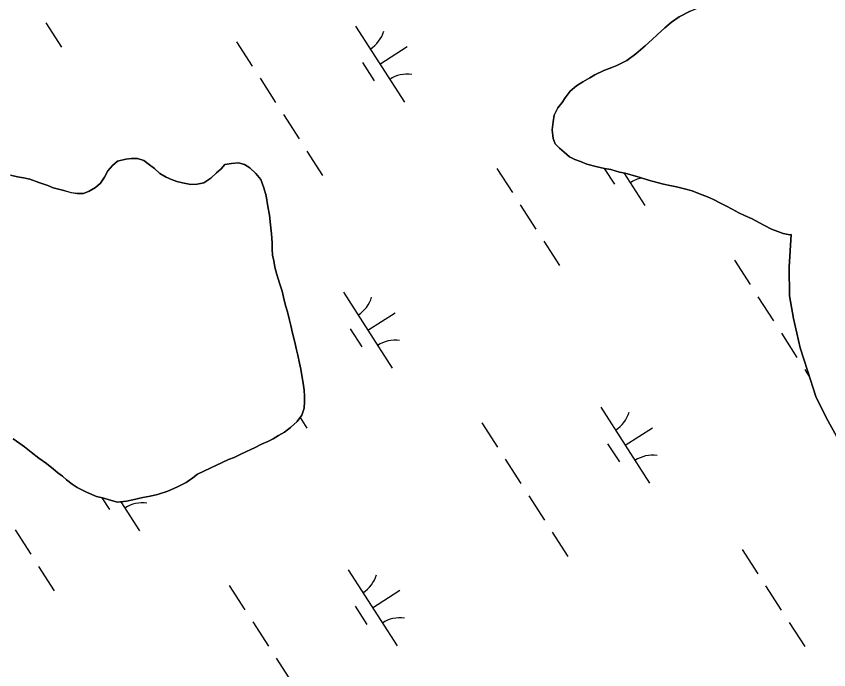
# Model space of a CAD drawing. Extents: x 3937982 to 3958556, y 219448 to 241894.
# Drawn here: x 3947179 to 3947628.9, y 227318.5 to 227680.3 of the extents above; entities that cross this region are included whole.
import ezdxf

# ---------------------------------------------------------------- set-up
doc = ezdxf.new("R2010")
doc.units = 0
doc.layers.add('V-TOPO-SHOR', color=7, linetype='Continuous')
doc.layers.add('V-WETL-SWMP', color=7, linetype='Continuous')

msp = doc.modelspace()

# ---------------------------------------------------------------- linework, layer by layer
at = {"layer": 'V-TOPO-SHOR'}
for points in [[(3947541.852, 227676.98), (3947545.987, 227680.029), (3947552.206, 227683.103), (3947556.587, 227685), (3947560.046, 227686.192), (3947563.276, 227687.382), (3947570.663, 227689.54), (3947575.046, 227691.205), (3947578.968, 227692.401), (3947582.892, 227693.599), (3947588.425, 227695.74), (3947592.577, 227697.403), (3947596.488, 227699.758), (3947600.859, 227702.58), (3947603.845, 227704.925), (3947607.285, 227707.968), (3947610.261, 227711.472), (3947612.539, 227715.2), (3947613.882, 227719.611), (3947614.312, 227722.857), (3947613.352, 227726.32), (3947610.302, 227730.224), (3947607.496, 227732.974)], [(3947608.174, 227559.406), (3947607.402, 227559.341), (3947603.691, 227559.996), (3947600.67, 227561.125), (3947597.185, 227562.478), (3947593.228, 227564.52), (3947590.203, 227566.111), (3947586.478, 227568.157), (3947582.292, 227569.968), (3947579.033, 227571.555), (3947575.079, 227573.599), (3947572.283, 227575.19), (3947569.027, 227576.777), (3947565.07, 227578.821), (3947561.814, 227580.409), (3947557.398, 227581.985), (3947553.214, 227583.562), (3947549.036, 227584.679), (3947544.627, 227585.791), (3947540.914, 227586.68), (3947537.434, 227587.339), (3947533.953, 227588.23), (3947529.076, 227589.569), (3947523.969, 227591.138), (3947519.324, 227592.481), (3947516.074, 227593.374), (3947513.057, 227594.038), (3947508.183, 227595.377), (3947504.703, 227596.037), (3947499.831, 227597.145), (3947494.955, 227598.484), (3947491.469, 227599.838), (3947488.217, 227600.962), (3947485.421, 227602.556), (3947482.386, 227605.071), (3947479.816, 227607.36), (3947477.477, 227609.652), (3947476.289, 227612.648), (3947475.777, 227617.506), (3947476.197, 227621.909), (3947476.852, 227625.62), (3947478.896, 227629.577), (3947481.182, 227632.61), (3947483.009, 227635.174), (3947485.749, 227638.906), (3947489.192, 227641.72), (3947492.64, 227644.069), (3947496.554, 227646.192), (3947499.317, 227647.841), (3947504.386, 227650.206), (3947508.768, 227651.871), (3947511.533, 227653.057), (3947517.061, 227655.892), (3947522.119, 227659.414), (3947527.168, 227663.865), (3947531.067, 227667.377), (3947533.82, 227669.951), (3947538.178, 227673.932), (3947541.852, 227676.98)], [(3947175.766, 227592.244), (3947179.708, 227591.357), (3947182.954, 227590.927), (3947186.436, 227590.036), (3947191.548, 227588.236), (3947196.426, 227586.665), (3947199.449, 227585.307), (3947205.253, 227583.745), (3947209.431, 227582.631), (3947212.677, 227582.201), (3947216.148, 227582.235), (3947219.378, 227583.425), (3947222.829, 227585.543), (3947225.583, 227587.886), (3947227.867, 227591.15), (3947229.681, 227594.642), (3947232.198, 227597.677), (3947234.953, 227600.02), (3947239.571, 227601.224), (3947242.809, 227601.489), (3947246.051, 227601.521), (3947249.535, 227600.399), (3947252.797, 227598.118), (3947255.597, 227596.061), (3947258.402, 227593.313), (3947261.896, 227591.265), (3947264.919, 227589.905), (3947267.94, 227588.779), (3947270.957, 227588.113), (3947275.597, 227587.235), (3947279.069, 227587.269), (3947282.765, 227588.003), (3947286.675, 227590.587), (3947289.886, 227593.63), (3947292.412, 227595.74), (3947294.468, 227598.306)], [(3947294.468, 227598.306), (3947298.168, 227598.808), (3947302.101, 227599.078), (3947305.351, 227598.185), (3947308.38, 227596.364), (3947311.652, 227593.155), (3947314.462, 227589.944), (3947316.129, 227585.33), (3947317.332, 227580.943), (3947318.319, 227574.934), (3947319.294, 227570.083), (3947319.812, 227564.764), (3947320.324, 227559.906), (3947320.606, 227554.817), (3947320.641, 227551.343), (3947320.905, 227548.105), (3947321.632, 227544.872), (3947322.13, 227541.404), (3947323.33, 227537.249), (3947325.005, 227531.941), (3947326.201, 227528.017), (3947326.931, 227524.785), (3947328.135, 227520.167), (3947329.095, 227516.703), (3947330.3, 227512.085), (3947331.025, 227509.083), (3947331.993, 227504.925), (3947333.202, 227499.844), (3947334.17, 227495.687), (3947334.895, 227492.684), (3947335.866, 227488.296), (3947336.595, 227484.83), (3947337.336, 227480.206), (3947337.828, 227477.204), (3947338.332, 227473.272), (3947338.596, 227470.034), (3947338.627, 227467.023), (3947338.432, 227463.318), (3947337.085, 227459.37), (3947334.574, 227455.872), (3947330.902, 227452.593), (3947327.455, 227450.01), (3947324.233, 227448.126), (3947321.241, 227446.244), (3947318.247, 227444.825), (3947314.788, 227443.399), (3947310.874, 227441.278), (3947306.496, 227439.381), (3947303.039, 227437.724), (3947299.584, 227436.07), (3947296.585, 227434.882), (3947279.304, 227426.835)], [(3947617.163, 227484.116), (3947613.073, 227496.66), (3947609.411, 227512.935), (3947607.187, 227525.5), (3947607.027, 227541.347), (3947608.174, 227559.406)], [(3947805.665, 227304.236), (3947779.577, 227325.646), (3947729.795, 227362.665), (3947676.954, 227402.216), (3947654.387, 227421.332), (3947644.26, 227431.951), (3947638.833, 227438.421), (3947634.329, 227445.834), (3947627.448, 227458.116), (3947621.736, 227469.712), (3947617.163, 227484.116)], [(3947279.304, 227426.835), (3947276.779, 227424.726), (3947273.101, 227422.141), (3947268.264, 227419.778), (3947262.961, 227417.408), (3947257.194, 227415.499), (3947253.037, 227414.531), (3947249.109, 227413.798), (3947243.565, 227412.583), (3947240.099, 227411.852), (3947235.01, 227411.34), (3947231.76, 227412.233), (3947226.654, 227413.568), (3947223.402, 227414.461), (3947217.823, 227416.72), (3947212.703, 227419.448), (3947209.908, 227421.271), (3947206.875, 227423.556), (3947204.538, 227425.615), (3947201.974, 227427.441), (3947199.637, 227429.502), (3947195.668, 227432.703), (3947191.472, 227435.67), (3947187.271, 227438.867), (3947183.538, 227441.841), (3947180.974, 227443.666), (3947177.24, 227446.408)]]:
    msp.add_lwpolyline(points, dxfattribs=at)
at = {"layer": 'V-WETL-SWMP'}
for p, q in [((3947552.207, 227683.103), (3947545.987, 227680.03)), ((3947545.987, 227680.03), (3947541.851, 227676.979)), ((3947195.379, 227676.721), (3947204.039, 227663.267)), ((3947366.831, 227674.789), (3947393.893, 227632.746)), ((3947541.851, 227676.979), (3947538.178, 227673.932)), ((3947533.819, 227669.952), (3947531.067, 227667.377)), ((3947538.178, 227673.932), (3947533.819, 227669.952)), ((3947300.966, 227666.194), (3947309.626, 227652.74)), ((3947531.067, 227667.377), (3947527.167, 227663.865)), ((3947380.362, 227653.767), (3947395.498, 227663.51)), ((3947527.167, 227663.865), (3947522.119, 227659.415)), ((3947522.119, 227659.415), (3947517.061, 227655.892)), ((3947370.627, 227654.637), (3947377.122, 227644.546)), ((3947508.768, 227651.872), (3947504.386, 227650.207)), ((3947511.534, 227653.058), (3947508.768, 227651.872)), ((3947517.061, 227655.892), (3947511.534, 227653.058)), ((3947499.317, 227647.841), (3947496.555, 227646.192)), ((3947504.386, 227650.207), (3947499.317, 227647.841)), ((3947313.956, 227646.013), (3947322.616, 227632.56)), ((3947492.641, 227644.069), (3947489.192, 227641.719)), ((3947496.555, 227646.192), (3947492.641, 227644.069)), ((3947485.748, 227638.906), (3947483.008, 227635.174)), ((3947489.192, 227641.719), (3947485.748, 227638.906)), ((3947483.008, 227635.174), (3947481.181, 227632.609)), ((3947478.897, 227629.576), (3947476.853, 227625.62)), ((3947481.181, 227632.609), (3947478.897, 227629.576)), ((3947326.946, 227625.833), (3947335.606, 227612.379)), ((3947476.853, 227625.62), (3947476.197, 227621.909)), ((3947476.197, 227621.909), (3947475.778, 227617.506)), ((3947475.778, 227617.506), (3947476.29, 227612.649)), ((3947476.29, 227612.649), (3947477.478, 227609.652)), ((3947477.478, 227609.652), (3947479.816, 227607.36)), ((3947479.816, 227607.36), (3947482.386, 227605.071)), ((3947339.936, 227605.652), (3947348.596, 227592.198)), ((3947482.386, 227605.071), (3947485.421, 227602.555)), ((3947485.421, 227602.555), (3947488.216, 227600.963)), ((3947232.198, 227597.677), (3947229.682, 227594.642)), ((3947234.953, 227600.02), (3947232.198, 227597.677)), ((3947239.571, 227601.224), (3947234.953, 227600.02)), ((3947242.809, 227601.488), (3947239.571, 227601.224)), ((3947246.05, 227601.521), (3947242.809, 227601.488)), ((3947249.534, 227600.399), (3947246.05, 227601.521)), ((3947252.798, 227598.117), (3947249.534, 227600.399)), ((3947255.597, 227596.062), (3947252.798, 227598.117)), ((3947294.468, 227598.307), (3947292.411, 227595.74)), ((3947298.168, 227598.808), (3947294.468, 227598.307)), ((3947302.101, 227599.079), (3947298.168, 227598.808)), ((3947305.351, 227598.186), (3947302.101, 227599.079)), ((3947308.379, 227596.364), (3947305.351, 227598.186)), ((3947488.216, 227600.963), (3947491.468, 227599.838)), ((3947491.468, 227599.838), (3947494.954, 227598.485)), ((3947494.954, 227598.485), (3947499.83, 227597.145)), ((3947229.682, 227594.642), (3947227.866, 227591.151)), ((3947258.403, 227593.312), (3947255.597, 227596.062)), ((3947261.897, 227591.264), (3947258.403, 227593.312)), ((3947289.886, 227593.631), (3947286.675, 227590.588)), ((3947292.411, 227595.74), (3947289.886, 227593.631)), ((3947311.652, 227593.156), (3947308.379, 227596.364)), ((3947314.463, 227589.944), (3947311.652, 227593.156)), ((3947445.094, 227596.093), (3947453.754, 227582.64)), ((3947499.83, 227597.145), (3947504.703, 227596.037)), ((3947504.575, 227596.066), (3947510.251, 227587.248)), ((3947504.703, 227596.037), (3947508.182, 227595.377)), ((3947508.182, 227595.377), (3947513.057, 227594.038)), ((3947513.057, 227594.038), (3947516.074, 227593.374)), ((3947515.386, 227593.525), (3947527.022, 227575.447)), ((3947516.074, 227593.374), (3947519.324, 227592.481)), ((3947179.709, 227591.358), (3947175.765, 227592.244)), ((3947182.955, 227590.928), (3947179.709, 227591.358)), ((3947186.436, 227590.037), (3947182.955, 227590.928)), ((3947191.548, 227588.236), (3947186.436, 227590.037)), ((3947227.866, 227591.151), (3947225.584, 227587.886)), ((3947264.92, 227589.905), (3947261.897, 227591.264)), ((3947267.941, 227588.778), (3947264.92, 227589.905)), ((3947270.957, 227588.114), (3947267.941, 227588.778)), ((3947286.675, 227590.588), (3947282.766, 227588.002)), ((3947316.13, 227585.33), (3947314.463, 227589.944)), ((3947519.324, 227592.481), (3947523.968, 227591.139)), ((3947523.968, 227591.139), (3947529.077, 227589.57)), ((3947529.077, 227589.57), (3947533.952, 227588.23)), ((3947196.425, 227586.665), (3947191.548, 227588.236)), ((3947199.449, 227585.307), (3947196.425, 227586.665)), ((3947205.252, 227583.745), (3947199.449, 227585.307)), ((3947222.829, 227585.543), (3947219.378, 227583.425)), ((3947225.584, 227587.886), (3947222.829, 227585.543)), ((3947275.597, 227587.235), (3947270.957, 227588.114)), ((3947279.069, 227587.27), (3947275.597, 227587.235)), ((3947282.766, 227588.002), (3947279.069, 227587.27)), ((3947317.332, 227580.944), (3947316.13, 227585.33)), ((3947533.952, 227588.23), (3947537.434, 227587.339)), ((3947537.434, 227587.339), (3947540.913, 227586.68)), ((3947540.913, 227586.68), (3947544.626, 227585.791)), ((3947544.626, 227585.791), (3947549.036, 227584.679)), ((3947549.036, 227584.679), (3947553.215, 227583.563)), ((3947209.431, 227582.63), (3947205.252, 227583.745)), ((3947212.676, 227582.2), (3947209.431, 227582.63)), ((3947216.149, 227582.235), (3947212.676, 227582.2)), ((3947219.378, 227583.425), (3947216.149, 227582.235)), ((3947318.319, 227574.934), (3947317.332, 227580.944)), ((3947553.215, 227583.563), (3947557.398, 227581.985)), ((3947557.398, 227581.985), (3947561.813, 227580.409)), ((3947561.813, 227580.409), (3947565.07, 227578.822)), ((3947458.084, 227575.913), (3947466.744, 227562.459)), ((3947565.07, 227578.822), (3947569.026, 227576.778)), ((3947569.026, 227576.778), (3947572.283, 227575.19)), ((3947572.283, 227575.19), (3947575.078, 227573.598)), ((3947319.294, 227570.083), (3947318.319, 227574.934)), ((3947575.078, 227573.598), (3947579.034, 227571.555)), ((3947579.034, 227571.555), (3947582.291, 227569.967)), ((3947319.811, 227564.763), (3947319.294, 227570.083)), ((3947582.291, 227569.967), (3947586.477, 227568.157)), ((3947586.477, 227568.157), (3947590.202, 227566.111)), ((3947590.202, 227566.111), (3947593.227, 227564.521)), ((3947320.323, 227559.907), (3947319.811, 227564.763)), ((3947593.227, 227564.521), (3947597.184, 227562.478)), ((3947597.184, 227562.478), (3947600.67, 227561.124)), ((3947320.606, 227554.816), (3947320.323, 227559.907)), ((3947600.67, 227561.124), (3947603.691, 227559.997)), ((3947603.691, 227559.997), (3947607.402, 227559.34)), ((3947608.174, 227559.407), (3947607.027, 227541.346)), ((3947607.402, 227559.34), (3947608.174, 227559.407)), ((3947320.642, 227551.344), (3947320.606, 227554.816)), ((3947471.074, 227555.732), (3947479.734, 227542.278)), ((3947320.906, 227548.105), (3947320.642, 227551.344)), ((3947321.633, 227544.872), (3947320.906, 227548.105)), ((3947322.131, 227541.404), (3947321.633, 227544.872)), ((3947576.661, 227545.205), (3947585.321, 227531.752)), ((3947323.331, 227537.249), (3947322.131, 227541.404)), ((3947607.027, 227541.346), (3947607.187, 227525.499)), ((3947325.005, 227531.941), (3947323.331, 227537.249)), ((3947326.202, 227528.017), (3947325.005, 227531.941)), ((3947326.93, 227524.784), (3947326.202, 227528.017)), ((3947360.093, 227527.461), (3947387.155, 227485.418)), ((3947328.134, 227520.166), (3947326.93, 227524.784)), ((3947589.651, 227525.025), (3947598.311, 227511.571)), ((3947607.187, 227525.499), (3947609.412, 227512.936)), ((3947329.095, 227516.703), (3947328.134, 227520.166)), ((3947330.299, 227512.085), (3947329.095, 227516.703)), ((3947331.024, 227509.082), (3947330.299, 227512.085)), ((3947373.624, 227506.439), (3947388.76, 227516.182)), ((3947609.412, 227512.936), (3947613.073, 227496.659)), ((3947331.993, 227504.925), (3947331.024, 227509.082)), ((3947333.202, 227499.844), (3947331.993, 227504.925)), ((3947363.889, 227507.309), (3947370.384, 227497.218)), ((3947602.641, 227504.844), (3947611.301, 227491.39)), ((3947334.17, 227495.687), (3947333.202, 227499.844)), ((3947334.895, 227492.684), (3947334.17, 227495.687)), ((3947613.073, 227496.659), (3947617.162, 227484.115)), ((3947335.865, 227488.295), (3947334.895, 227492.684)), ((3947336.595, 227484.83), (3947335.865, 227488.295)), ((3947337.336, 227480.207), (3947336.595, 227484.83)), ((3947615.631, 227484.663), (3947618.31, 227480.501)), ((3947617.162, 227484.115), (3947621.736, 227469.712)), ((3947337.829, 227477.203), (3947337.336, 227480.207)), ((3947338.332, 227473.272), (3947337.829, 227477.203)), ((3947338.597, 227470.034), (3947338.332, 227473.272)), ((3947338.627, 227467.024), (3947338.597, 227470.034)), ((3947621.736, 227469.712), (3947627.447, 227458.116)), ((3947337.084, 227459.369), (3947338.433, 227463.318)), ((3947338.433, 227463.318), (3947338.627, 227467.024)), ((3947502.659, 227463.771), (3947529.721, 227421.728)), ((3947334.573, 227455.871), (3947337.084, 227459.369)), ((3947627.447, 227458.116), (3947634.33, 227445.834)), ((3947330.902, 227452.592), (3947334.573, 227455.871)), ((3947336.135, 227458.046), (3947339.867, 227452.249)), ((3947436.794, 227455.176), (3947445.454, 227441.722)), ((3947324.233, 227448.126), (3947327.455, 227450.011)), ((3947327.455, 227450.011), (3947330.902, 227452.592)), ((3947516.19, 227442.749), (3947531.325, 227452.492)), ((3947177.241, 227446.407), (3947180.973, 227443.666)), ((3947314.789, 227443.4), (3947318.247, 227444.824)), ((3947318.247, 227444.824), (3947321.242, 227446.244)), ((3947321.242, 227446.244), (3947324.233, 227448.126)), ((3947180.973, 227443.666), (3947183.538, 227441.84)), ((3947183.538, 227441.84), (3947187.272, 227438.868)), ((3947306.495, 227439.381), (3947310.875, 227441.277)), ((3947310.875, 227441.277), (3947314.789, 227443.4)), ((3947506.455, 227443.618), (3947512.95, 227433.528)), ((3947187.272, 227438.868), (3947191.472, 227435.67)), ((3947191.472, 227435.67), (3947195.669, 227432.703)), ((3947296.586, 227434.882), (3947299.583, 227436.07)), ((3947299.583, 227436.07), (3947303.039, 227437.725)), ((3947303.039, 227437.725), (3947306.495, 227439.381)), ((3947195.669, 227432.703), (3947199.637, 227429.502)), ((3947279.304, 227426.835), (3947296.586, 227434.882)), ((3947449.784, 227434.995), (3947458.444, 227421.541)), ((3947199.637, 227429.502), (3947201.973, 227427.442)), ((3947201.973, 227427.442), (3947204.538, 227425.615)), ((3947276.779, 227424.726), (3947279.304, 227426.835)), ((3947204.538, 227425.615), (3947206.874, 227423.556)), ((3947206.874, 227423.556), (3947209.907, 227421.271)), ((3947268.263, 227419.778), (3947273.101, 227422.142)), ((3947273.101, 227422.142), (3947276.779, 227424.726)), ((3947209.907, 227421.271), (3947212.703, 227419.447)), ((3947212.703, 227419.447), (3947217.824, 227416.721)), ((3947262.962, 227417.409), (3947268.263, 227419.778)), ((3947217.824, 227416.721), (3947223.403, 227414.462)), ((3947223.403, 227414.462), (3947226.654, 227413.569)), ((3947226.357, 227413.651), (3947230.517, 227407.189)), ((3947226.654, 227413.569), (3947231.76, 227412.232)), ((3947243.564, 227412.583), (3947249.108, 227413.797)), ((3947249.108, 227413.797), (3947253.036, 227414.531)), ((3947253.036, 227414.531), (3947257.194, 227415.499)), ((3947257.194, 227415.499), (3947262.962, 227417.409)), ((3947462.774, 227414.814), (3947471.433, 227401.361)), ((3947231.76, 227412.232), (3947235.011, 227411.339)), ((3947235.011, 227411.339), (3947240.099, 227411.853)), ((3947236.898, 227411.53), (3947247.288, 227395.388)), ((3947240.099, 227411.853), (3947243.564, 227412.583)), ((3947178.349, 227395.854), (3947187.009, 227382.4)), ((3947475.763, 227394.634), (3947484.423, 227381.18)), ((3947580.922, 227385.075), (3947589.582, 227371.621)), ((3947191.339, 227375.673), (3947199.999, 227362.219)), ((3947362.791, 227373.741), (3947389.854, 227331.698)), ((3947296.926, 227365.146), (3947305.586, 227351.693)), ((3947593.912, 227364.894), (3947602.572, 227351.441)), ((3947376.323, 227352.72), (3947391.458, 227362.462)), ((3947366.587, 227353.589), (3947373.082, 227343.499)), ((3947309.916, 227344.966), (3947318.576, 227331.512)), ((3947606.902, 227344.714), (3947615.562, 227331.26)), ((3947322.906, 227324.785), (3947331.566, 227311.331))]:
    msp.add_line(p, q, dxfattribs=at)
for centre, start, end in [((3947365.612, 227677.122), 301.99668, 343.54034), ((3947395.512, 227630.67), 81.99668, 123.54034), ((3947528.641, 227573.371), 100.56257, 123.54034), ((3947358.874, 227529.794), 301.99668, 343.54034), ((3947388.774, 227483.342), 81.99668, 123.54034), ((3947501.439, 227466.104), 301.99668, 343.54034), ((3947531.34, 227419.652), 81.99668, 123.54034), ((3947248.906, 227393.312), 81.99668, 123.54034), ((3947361.572, 227376.074), 301.99668, 343.54034), ((3947391.472, 227329.622), 81.99668, 123.54034)]:
    msp.add_arc(centre, 17.623, start, end, dxfattribs=at)

doc.saveas('drawing.dxf')
